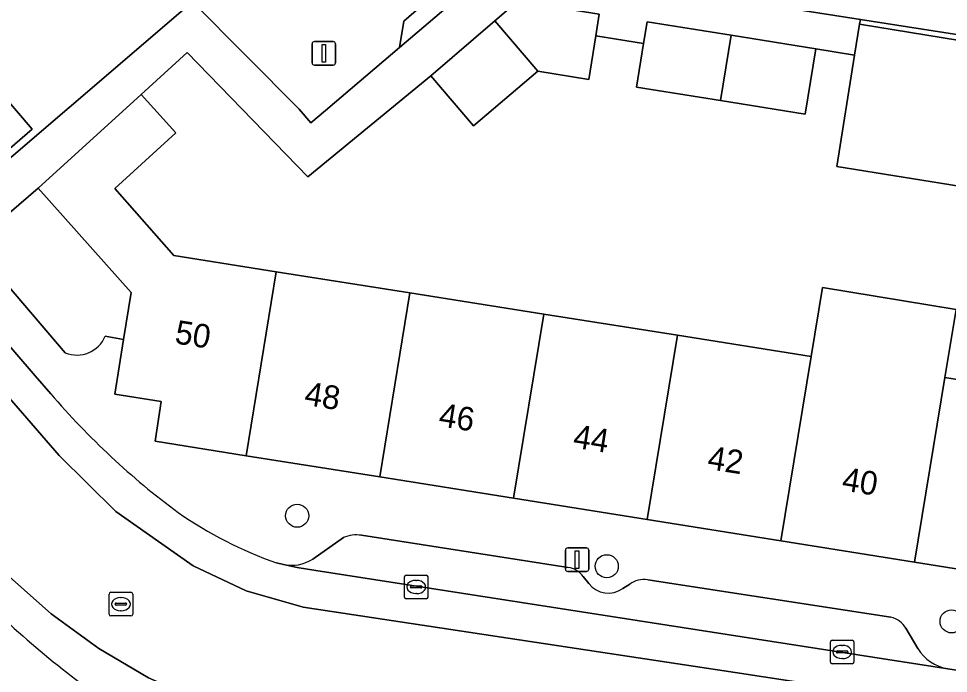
# Model space of a CAD drawing. Extents: x 162172 to 163187, y 382874 to 383685.
# Drawn here: x 162562.36 to 162601.82, y 383339.71 to 383367.47 of the extents above; entities that cross this region are included whole.
import ezdxf

# ---------------------------------------------------------------- set-up
doc = ezdxf.new("R2010")
doc.units = 0
for name, color, linetype in [('IMGEO_Boom', 7, 'Continuous'), ('IMGEO_Erf', 7, 'Continuous'), ('IMGEO_Kolk', 7, 'Continuous'), ('IMGEO_Lichtmast', 7, 'Continuous'), ('IMGEO_Pand', 7, 'Continuous'), ('IMGEO_Pand_nummerreeks', 7, 'Continuous'), ('IMGEO_Parkeervlak_open', 7, 'Continuous'), ('IMGEO_Rijbaan_lokaal_gesloten', 7, 'Continuous'), ('IMGEO_Rijbaan_lokaal_open', 7, 'Continuous'), ('IMGEO_Rioolput', 7, 'Continuous'), ('IMGEO_Voetpad_open', 7, 'Continuous')]:
    doc.layers.add(name, color=color, linetype=linetype)

msp = doc.modelspace()

# ---------------------------------------------------------------- linework, layer by layer
at = {"layer": 'IMGEO_Boom'}
for centre in [(162574.183, 383346.394), (162587.321, 383344.254), (162601.949, 383341.916)]:
    msp.add_circle(centre, 0.489, dxfattribs=at)
at = {"layer": 'IMGEO_Erf'}
msp.add_lwpolyline([(162566.716, 383371.198), (162559.112, 383379.328), (162556.099, 383376.772), (162560.11, 383372.044), (162553.704, 383366.609), (162553.038, 383367.382), (162552.635, 383367.035), (162553.909, 383365.522), (162556.365, 383362.547), (162560.263, 383365.898), (162562.943, 383362.781), (162559.045, 383359.429), (162559.261, 383359.225), (162569.735, 383368.176)], close=True, dxfattribs=at)
for points in [[(162609.776, 383365.605), (162598.08, 383367.437), (162598.047, 383367.229), (162603.675, 383366.321)], [(162602.708, 383360.298), (162597.08, 383361.206), (162597.837, 383365.923), (162596.188, 383366.188), (162595.744, 383363.42), (162592.15, 383363.997), (162588.585, 383364.57), (162588.881, 383366.416), (162586.857, 383366.741), (162586.561, 383364.895), (162584.392, 383365.243), (162581.672, 383362.92), (162579.85, 383365.046), (162574.642, 383360.756), (162569.514, 383366.031), (162567.562, 383364.252), (162569.041, 383362.623), (162566.45, 383360.271), (162568.949, 383357.426), (162573.297, 383356.738), (162578.97, 383355.84), (162584.644, 383354.942), (162590.317, 383354.044), (162595.99, 383353.146), (162596.469, 383356.067), (162602.138, 383355.137), (162601.664, 383352.248), (162602.725, 383352.08)], [(162563.192, 383360.287), (162560.402, 383357.895), (162564.338, 383353.303)], [(162566.042, 383354.011), (162566.817, 383353.869), (162567.133, 383355.865), (162563.192, 383360.287)]]:
    msp.add_lwpolyline(points, dxfattribs=at)
msp.add_arc((162564.833, 383354.515), 1.31, 247.7754, 337.3497, dxfattribs=at)
at = {"layer": 'IMGEO_Kolk'}
for p, q in [((162578.808, 383343.874), (162579.66, 383343.874)), ((162578.733, 383342.948), (162578.733, 383343.8)), ((162579.221, 383343.654), (162579.246, 383343.654)), ((162579.734, 383343.8), (162579.734, 383342.948)), ((162578.992, 383343.368), (162578.992, 383343.38)), ((162579.43, 383343.331), (162579.032, 383343.331)), ((162579.035, 383343.417), (162579.433, 383343.417)), ((162579.244, 383343.094), (162579.219, 383343.094)), ((162579.476, 383343.38), (162579.476, 383343.368)), ((162579.66, 383342.874), (162578.808, 383342.874)), ((162596.882, 383341.119), (162597.734, 383341.119)), ((162596.807, 383340.193), (162596.807, 383341.045)), ((162597.295, 383340.899), (162597.32, 383340.899)), ((162597.808, 383341.045), (162597.808, 383340.193)), ((162597.066, 383340.613), (162597.066, 383340.625)), ((162597.504, 383340.576), (162597.106, 383340.576)), ((162597.109, 383340.662), (162597.507, 383340.662)), ((162597.318, 383340.339), (162597.293, 383340.339)), ((162597.55, 383340.625), (162597.55, 383340.613)), ((162597.734, 383340.119), (162596.882, 383340.119))]:
    msp.add_line(p, q, dxfattribs=at)
for points in [[(162578.808, 383343.874), (162579.66, 383343.874)], [(162578.733, 383342.948), (162578.733, 383343.8)], [(162579.734, 383343.8), (162579.734, 383342.948)], [(162579.66, 383342.874), (162578.808, 383342.874)], [(162596.882, 383341.119), (162597.734, 383341.119)], [(162596.807, 383340.193), (162596.807, 383341.045)], [(162597.808, 383341.045), (162597.808, 383340.193)], [(162597.734, 383340.119), (162596.882, 383340.119)]]:
    msp.add_lwpolyline(points, dxfattribs=at)
for centre, radius, start, end in [((162578.81, 383343.798), 0.0765, 91.552, 178.448), ((162578.81, 383343.798), 0.0765, 91.552, 178.448), ((162579.658, 383343.798), 0.0765, 1.552, 88.448), ((162579.658, 383343.798), 0.0765, 1.552, 88.448), ((162579.032, 383343.377), 0.0403, 85.8775, 175.7526), ((162579.029, 383343.367), 0.0366, 178.938, 274.7102), ((162579.433, 383343.374), 0.043, 264.8664, 352.4533), ((162579.437, 383343.379), 0.0386, 1.7309, 96.639), ((162578.81, 383342.95), 0.0765, 181.552, 268.448), ((162578.81, 383342.95), 0.0765, 181.552, 268.448), ((162579.658, 383342.95), 0.0765, 271.552, 358.448), ((162579.658, 383342.95), 0.0765, 271.552, 358.448), ((162596.884, 383341.043), 0.0765, 91.552, 178.448), ((162596.884, 383341.043), 0.0765, 91.552, 178.448), ((162597.732, 383341.043), 0.0765, 1.552, 88.448), ((162597.732, 383341.043), 0.0765, 1.552, 88.448), ((162597.106, 383340.622), 0.0403, 85.8775, 175.7526), ((162597.103, 383340.612), 0.0366, 178.938, 274.7102), ((162597.507, 383340.619), 0.043, 264.8664, 352.4533), ((162597.511, 383340.624), 0.0386, 1.7309, 96.639), ((162596.884, 383340.195), 0.0765, 181.552, 268.448), ((162596.884, 383340.195), 0.0765, 181.552, 268.448), ((162597.732, 383340.195), 0.0765, 271.552, 358.448), ((162597.732, 383340.195), 0.0765, 271.552, 358.448)]:
    msp.add_arc(centre, radius, start, end, dxfattribs=at)
for centre, major_axis, ratio, start_param, end_param in [((162579.22, 383343.374), (-0.387, 0.002), 0.722429, 4.712389, 7.853982), ((162579.245, 383343.374), (-0.39, 0.002), 0.717154, 1.570796, 4.712389), ((162597.294, 383340.619), (-0.387, 0.002), 0.722429, 4.712389, 7.853982), ((162597.319, 383340.619), (-0.39, 0.002), 0.717154, 1.570796, 4.712389)]:
    msp.add_ellipse(centre, major_axis=major_axis, ratio=ratio, start_param=start_param, end_param=end_param, dxfattribs=at)
at = {"layer": 'IMGEO_Lichtmast'}
for p, q in [((162574.817, 383365.598), (162574.817, 383366.398)), ((162574.817, 383366.398), (162574.817, 383365.598)), ((162574.917, 383366.498), (162575.707, 383366.498)), ((162575.707, 383366.498), (162574.917, 383366.498)), ((162575.807, 383366.398), (162575.807, 383365.598)), ((162575.807, 383365.598), (162575.807, 383366.398)), ((162575.707, 383365.498), (162574.917, 383365.498)), ((162574.917, 383365.498), (162575.707, 383365.498)), ((162585.564, 383344.132), (162585.564, 383344.932)), ((162585.564, 383344.932), (162585.564, 383344.132)), ((162585.664, 383345.032), (162586.454, 383345.032)), ((162586.454, 383345.032), (162585.664, 383345.032)), ((162586.554, 383344.932), (162586.554, 383344.132)), ((162586.554, 383344.132), (162586.554, 383344.932)), ((162586.454, 383344.032), (162585.664, 383344.032)), ((162585.664, 383344.032), (162586.454, 383344.032))]:
    msp.add_line(p, q, dxfattribs=at)
for points in [[(162575.237, 383366.373), (162575.387, 383366.373), (162575.387, 383365.623), (162575.237, 383365.623), (162575.237, 383366.373)], [(162585.984, 383344.907), (162586.134, 383344.907), (162586.134, 383344.157), (162585.984, 383344.157), (162585.984, 383344.907)]]:
    msp.add_lwpolyline(points, dxfattribs=at)
for centre, start, end in [((162574.917, 383366.398), 90, 180), ((162574.917, 383366.398), 90, 180), ((162575.707, 383366.398), 0, 90), ((162575.707, 383366.398), 360, 90), ((162574.917, 383365.598), 180, 270), ((162574.917, 383365.598), 180, 270), ((162575.707, 383365.598), 270, 0), ((162575.707, 383365.598), 270, 0), ((162585.664, 383344.932), 90, 180), ((162585.664, 383344.932), 90, 180), ((162586.454, 383344.932), 0, 90), ((162586.454, 383344.932), 360, 90), ((162585.664, 383344.132), 180, 270), ((162585.664, 383344.132), 180, 270), ((162586.454, 383344.132), 270, 0), ((162586.454, 383344.132), 270, 0)]:
    msp.add_arc(centre, 0.1, start, end, dxfattribs=at)
at = {"layer": 'IMGEO_Pand'}
for points in [[(162586.857, 383366.741), (162587.004, 383367.659), (162583.548, 383368.213), (162582.568, 383367.374), (162584.392, 383365.243), (162586.561, 383364.895)], [(162582.568, 383367.374), (162579.85, 383365.046), (162581.672, 383362.92), (162584.392, 383365.243)], [(162592.593, 383366.764), (162589.028, 383367.335), (162588.881, 383366.416), (162588.585, 383364.57), (162592.15, 383363.997)], [(162603.939, 383364.942), (162603.465, 383365.018), (162603.675, 383366.321), (162598.047, 383367.229), (162597.837, 383365.923), (162597.08, 383361.206), (162602.708, 383360.298), (162603.021, 383362.252), (162603.495, 383362.176)], [(162592.15, 383363.997), (162595.744, 383363.42), (162596.188, 383366.188), (162592.593, 383366.764)], [(162556.365, 383362.547), (162559.045, 383359.429), (162562.943, 383362.781), (162560.263, 383365.898)], [(162573.297, 383356.738), (162568.949, 383357.426), (162566.45, 383360.271), (162569.041, 383362.623), (162567.562, 383364.252), (162563.192, 383360.287), (162567.133, 383355.865), (162566.817, 383353.869), (162566.45, 383351.553), (162568.419, 383351.241), (162568.152, 383349.554), (162572.018, 383348.939)], [(162573.297, 383356.738), (162572.018, 383348.939), (162577.691, 383348.037), (162578.97, 383355.84)], [(162584.644, 383354.942), (162578.97, 383355.84), (162577.691, 383348.037), (162583.364, 383347.134)], [(162595.99, 383353.146), (162594.709, 383345.33), (162600.381, 383344.427), (162601.664, 383352.248), (162602.138, 383355.137), (162596.469, 383356.067)], [(162584.644, 383354.942), (162583.364, 383347.134), (162589.037, 383346.232), (162590.317, 383354.044)], [(162595.99, 383353.146), (162590.317, 383354.044), (162589.037, 383346.232), (162594.709, 383345.33)], [(162600.381, 383344.427), (162605.947, 383343.542), (162606.229, 383343.497), (162607.511, 383351.322), (162602.725, 383352.08), (162601.664, 383352.248)]]:
    msp.add_lwpolyline(points, close=True, dxfattribs=at)
at = {"layer": 'IMGEO_Parkeervlak_open'}
for points in [[(162576.143, 383345.469), (162574.842, 383344.56)], [(162585.679, 383344.205), (162576.918, 383345.564)], [(162573.598, 383344.329), (162574.184, 383344.194), (162574.971, 383344.078), (162601.788, 383339.9)], [(162586.557, 383343.519), (162586.317, 383343.812)], [(162588.294, 383343.487), (162587.997, 383343.311)], [(162599.379, 383342.091), (162589.058, 383343.676)], [(162600.517, 383340.762), (162600.016, 383341.625)]]:
    msp.add_lwpolyline(points, dxfattribs=at)
for centre, radius, start, end in [((162576.693, 383344.191), 1.392, 80.6975, 113.2795), ((162589.069, 383371.413), 40.133, 222.0642, 233.1091), ((162573.943, 383345.936), 1.644, 257.8857, 303.1533), ((162585.577, 383343.325), 0.886, 33.3554, 83.3796), ((162587.383, 383344.15), 1.039, 217.3661, 306.1955), ((162588.885, 383342.737), 0.955, 79.5485, 128.2415), ((162599.122, 383341.072), 1.051, 31.7576, 75.8674), ((162602.13, 383341.773), 1.904, 212.0714, 259.6379)]:
    msp.add_arc(centre, radius, start, end, dxfattribs=at)
at = {"layer": 'IMGEO_Rijbaan_lokaal_gesloten'}
for points in [[(162563.724, 383351.569), (162563.062, 383352.332), (162555.711, 383360.865), (162555.161, 383361.47), (162552.634, 383364.406), (162542.748, 383375.831), (162540.068, 383378.956), (162539.62, 383379.468), (162531.623, 383388.636), (162530.178, 383390.309), (162529.068, 383389.331), (162532.979, 383384.867), (162547.857, 383367.645), (162564.078, 383348.944), (162566.493, 383346.567), (162567.778, 383345.671), (162569.764, 383344.268), (162572.023, 383343.216), (162574.438, 383342.515), (162592.762, 383339.748), (162610.619, 383337.021), (162627.21, 383334.45), (162667.305, 383328.139)], [(162643.197, 383327.047), (162623.802, 383330.008), (162597.474, 383334.138), (162578.157, 383337.021), (162570.367, 383338.424), (162567.875, 383339.515), (162565.772, 383340.762), (162563.747, 383342.242), (162561.721, 383344.034), (162553.621, 383353.151), (162547.078, 383360.866), (162530.019, 383380.581), (162525.302, 383386.015), (162524.132, 383384.985), (162526.275, 383382.59), (162530.552, 383377.712), (162533.37, 383374.43), (162533.509, 383374.259), (162556.137, 383348.129), (162559.274, 383344.525)], [(162667.305, 383328.139), (162627.21, 383334.45), (162610.619, 383337.021), (162592.762, 383339.748), (162574.438, 383342.515), (162572.023, 383343.216), (162569.764, 383344.268), (162567.778, 383345.671), (162566.493, 383346.567), (162564.078, 383348.944), (162547.857, 383367.645)], [(162701.209, 383324.364), (162695.256, 383325.416), (162667.234, 383329.74), (162654.358, 383331.729), (162650.713, 383332.282), (162613.69, 383338.058), (162613.319, 383338.115), (162605.204, 383339.371), (162601.788, 383339.9), (162574.971, 383344.078), (162574.184, 383344.194), (162573.598, 383344.329), (162573.305, 383344.396)], [(162561.721, 383344.034), (162563.747, 383342.242), (162565.772, 383340.762), (162567.875, 383339.515), (162570.367, 383338.424), (162578.157, 383337.021), (162597.474, 383334.138), (162623.802, 383330.008), (162643.197, 383327.047)]]:
    msp.add_lwpolyline(points, dxfattribs=at)
for centre, radius, start, end in [((162589.017, 383373.274), 33.329, 220.6344, 233.3676), ((162579.198, 383361.09), 17.703, 235.3401, 250.5569), ((162589.069, 383371.413), 40.133, 222.0642, 233.1091)]:
    msp.add_arc(centre, radius, start, end, dxfattribs=at)
at = {"layer": 'IMGEO_Rijbaan_lokaal_open'}
msp.add_lwpolyline([(162540.256, 383401.209), (162550.264, 383389.374), (162557.107, 383381.692), (162559.112, 383379.328), (162566.716, 383371.198), (162569.735, 383368.176), (162574.27, 383363.636), (162574.756, 383363.046), (162575.389, 383363.568), (162578.52, 383366.243), (162578.711, 383367.361), (162583.958, 383371.911), (162586.743, 383371.46), (162608.501, 383367.951), (162610.322, 383365.389), (162614.183, 383364.828), (162614.769, 383368.544), (162621.775, 383374.778), (162624.11, 383374.55), (162647.002, 383393.986)], dxfattribs=at)
at = {"layer": 'IMGEO_Rioolput'}
for p, q in [((162566.279, 383343.148), (162567.131, 383343.148)), ((162566.204, 383342.222), (162566.204, 383343.074)), ((162566.506, 383342.691), (162566.904, 383342.691)), ((162566.692, 383342.928), (162566.717, 383342.928)), ((162567.205, 383343.074), (162567.205, 383342.222)), ((162566.463, 383342.642), (162566.463, 383342.654)), ((162566.901, 383342.605), (162566.503, 383342.605)), ((162566.715, 383342.368), (162566.69, 383342.368)), ((162566.947, 383342.654), (162566.947, 383342.642)), ((162567.131, 383342.148), (162566.279, 383342.148))]:
    msp.add_line(p, q, dxfattribs=at)
for points in [[(162566.279, 383343.148), (162567.131, 383343.148)], [(162566.204, 383342.222), (162566.204, 383343.074)], [(162567.205, 383343.074), (162567.205, 383342.222)], [(162567.131, 383342.148), (162566.279, 383342.148)]]:
    msp.add_lwpolyline(points, dxfattribs=at)
for centre, radius, start, end in [((162566.281, 383343.072), 0.0765, 91.552, 178.448), ((162566.281, 383343.072), 0.0765, 91.552, 178.448), ((162567.129, 383343.072), 0.0765, 1.552, 88.448), ((162567.129, 383343.072), 0.0765, 1.552, 88.448), ((162566.503, 383342.651), 0.0403, 85.8775, 175.7526), ((162566.908, 383342.653), 0.0386, 1.7309, 96.639), ((162566.5, 383342.641), 0.0366, 178.938, 274.7102), ((162566.904, 383342.648), 0.043, 264.8664, 352.4533), ((162566.281, 383342.224), 0.0765, 181.552, 268.448), ((162566.281, 383342.224), 0.0765, 181.552, 268.448), ((162567.129, 383342.224), 0.0765, 271.552, 358.448), ((162567.129, 383342.224), 0.0765, 271.552, 358.448)]:
    msp.add_arc(centre, radius, start, end, dxfattribs=at)
for centre, major_axis, ratio, start_param, end_param in [((162566.691, 383342.648), (-0.387, 0.002), 0.722429, 4.712389, 7.853982), ((162566.716, 383342.648), (-0.39, 0.002), 0.717154, 1.570796, 4.712389)]:
    msp.add_ellipse(centre, major_axis=major_axis, ratio=ratio, start_param=start_param, end_param=end_param, dxfattribs=at)
at = {"layer": 'IMGEO_Voetpad_open'}
for points in [[(162586.743, 383371.46), (162583.958, 383371.911), (162578.711, 383367.361), (162578.52, 383366.243), (162582.733, 383369.842), (162598.08, 383367.437), (162609.776, 383365.605), (162607.511, 383351.322), (162606.229, 383343.497), (162607.861, 383343.239), (162608.741, 383348.818), (162607.873, 383350.136), (162608.576, 383354.512), (162609.611, 383360.96), (162610.322, 383365.389), (162608.501, 383367.951)], [(162579.85, 383365.046), (162582.568, 383367.374), (162583.548, 383368.213), (162587.004, 383367.659), (162586.857, 383366.741), (162588.881, 383366.416), (162589.028, 383367.335), (162592.593, 383366.764), (162596.188, 383366.188), (162597.837, 383365.923), (162598.047, 383367.229), (162598.08, 383367.437), (162582.733, 383369.842), (162578.52, 383366.243), (162575.389, 383363.568), (162574.756, 383363.046), (162574.27, 383363.636), (162569.735, 383368.176), (162559.261, 383359.225), (162560.402, 383357.895), (162563.192, 383360.287), (162567.562, 383364.252), (162569.514, 383366.031), (162574.642, 383360.756)]]:
    msp.add_lwpolyline(points, close=True, dxfattribs=at)
for points in [[(162564.338, 383353.303), (162560.402, 383357.895), (162559.261, 383359.225), (162559.045, 383359.429), (162556.365, 383362.547), (162555.161, 383361.47), (162555.711, 383360.865), (162563.062, 383352.332), (162563.724, 383351.569)], [(162577.691, 383348.037), (162572.018, 383348.939), (162568.152, 383349.554), (162568.419, 383351.241), (162566.45, 383351.553), (162566.817, 383353.869), (162566.042, 383354.011)], [(162601.788, 383339.9), (162605.204, 383339.371), (162605.947, 383343.542), (162600.381, 383344.427), (162594.709, 383345.33), (162589.037, 383346.232), (162583.364, 383347.134), (162577.691, 383348.037)], [(162574.842, 383344.56), (162576.143, 383345.469)], [(162576.918, 383345.564), (162585.679, 383344.205)], [(162573.305, 383344.396), (162573.598, 383344.329)], [(162586.317, 383343.812), (162586.557, 383343.519)], [(162587.997, 383343.311), (162588.294, 383343.487)], [(162589.058, 383343.676), (162599.379, 383342.091)], [(162600.016, 383341.625), (162600.517, 383340.762)]]:
    msp.add_lwpolyline(points, dxfattribs=at)
for centre, radius, start, end in [((162564.833, 383354.515), 1.31, 247.7754, 337.3497), ((162589.017, 383373.274), 33.329, 220.6344, 233.3676), ((162579.198, 383361.09), 17.703, 235.3401, 250.5569), ((162576.693, 383344.191), 1.392, 80.6975, 113.2795), ((162573.943, 383345.936), 1.644, 257.8857, 303.1533), ((162585.577, 383343.325), 0.886, 33.3554, 83.3796), ((162587.383, 383344.15), 1.039, 217.3661, 306.1955), ((162588.885, 383342.737), 0.955, 79.5485, 128.2415), ((162599.122, 383341.072), 1.051, 31.7576, 75.8674), ((162602.13, 383341.773), 1.904, 212.0714, 259.6379)]:
    msp.add_arc(centre, radius, start, end, dxfattribs=at)

# ---------------------------------------------------------------- texts
at = {"layer": 'IMGEO_Pand_nummerreeks'}
for s, rotation, p in [('50', 350.996, (162568.954, 383353.708)), ('48', 350.9616, (162574.451, 383351.103)), ('46', 350.9616, (162580.151, 383350.197)), ('44', 350.9616, (162585.853, 383349.29)), ('42', 350.9616, (162591.552, 383348.383)), ('40', 350.9616, (162597.259, 383347.475))]:
    msp.add_text(s, height=1, rotation=rotation, dxfattribs=at).set_placement(p)

doc.saveas('drawing.dxf')
